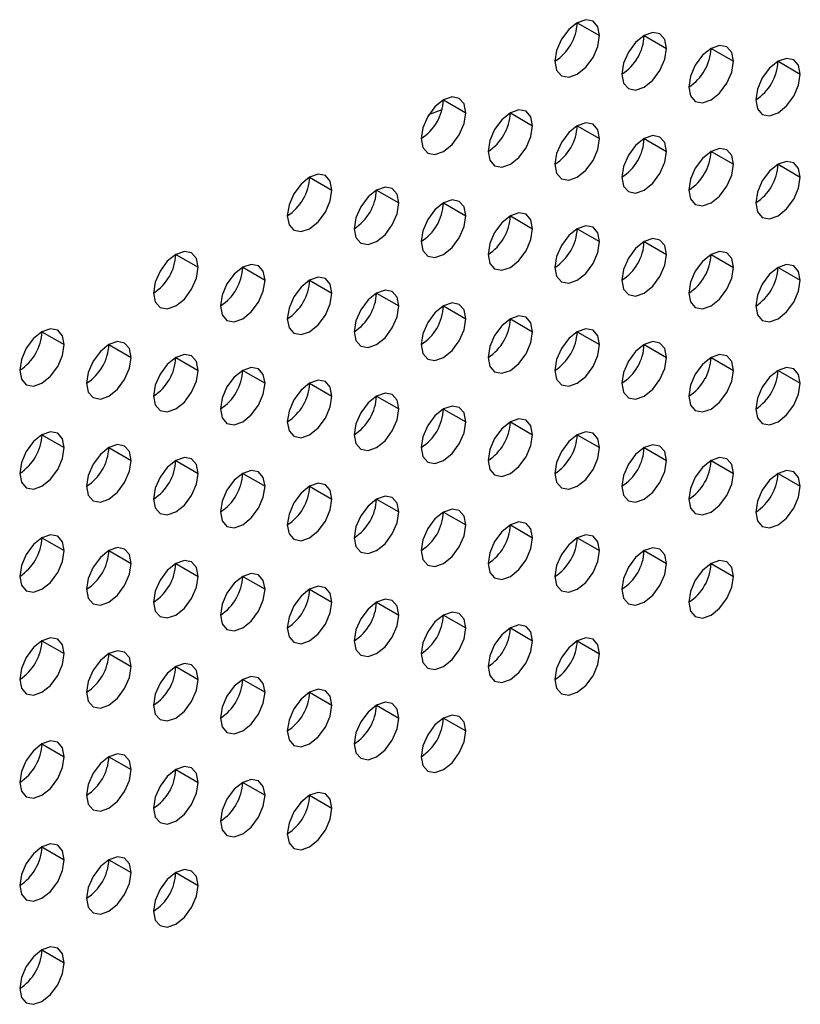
# Model space of a CAD drawing. Header units: millimetres. Extents: x 0 to 1118, y 0 to 864.
# Tile 324 of 397: x 983.39 to 985.87, y 710.85 to 713.97. Entities that reach past the tile are written whole.
import ezdxf

# ---------------------------------------------------------------- set-up
doc = ezdxf.new("R2010")
doc.units = ezdxf.units.MM

msp = doc.modelspace()

# ---------------------------------------------------------------- linework, layer by layer
at = {"color": 7, "linetype": 'Continuous', "lineweight": 25}
for p, q in [((985.1608, 713.9636), (985.2315, 713.9228)), ((985.3729, 713.9228), (985.4436, 713.8819)), ((985.585, 713.8819), (985.6557, 713.8411)), ((985.7972, 713.8411), (985.8679, 713.8003)), ((984.7365, 713.7187), (984.8072, 713.6779)), ((984.9486, 713.6778), (985.0193, 713.637)), ((985.1608, 713.637), (985.2315, 713.5962)), ((985.3729, 713.5962), (985.4436, 713.5553)), ((985.585, 713.5553), (985.6557, 713.5145)), ((985.7972, 713.5145), (985.8679, 713.4736)), ((984.3122, 713.4738), (984.3829, 713.433)), ((984.5244, 713.4329), (984.5951, 713.3921)), ((984.7365, 713.3921), (984.8072, 713.3513)), ((984.9486, 713.3512), (985.0193, 713.3104)), ((985.1608, 713.3104), (985.2315, 713.2696)), ((985.3729, 713.2695), (985.4436, 713.2287)), ((983.888, 713.2288), (983.9587, 713.188)), ((985.585, 713.2287), (985.6557, 713.1879)), ((984.1001, 713.188), (984.1708, 713.1472)), ((985.7972, 713.1878), (985.8679, 713.147)), ((984.3122, 713.1472), (984.3829, 713.1063)), ((984.5244, 713.1063), (984.5951, 713.0655)), ((984.7365, 713.0655), (984.8072, 713.0246)), ((984.9486, 713.0246), (985.0193, 712.9838)), ((983.4637, 712.9839), (983.5344, 712.9431)), ((985.1608, 712.9838), (985.2315, 712.9429)), ((983.6758, 712.9431), (983.7466, 712.9023)), ((985.3729, 712.9429), (985.4436, 712.9021)), ((983.888, 712.9022), (983.9587, 712.8614)), ((985.585, 712.9021), (985.6557, 712.8613)), ((984.1001, 712.8614), (984.1708, 712.8206)), ((985.7972, 712.8612), (985.8679, 712.8204)), ((984.3122, 712.8205), (984.3829, 712.7797)), ((984.5244, 712.7797), (984.5951, 712.7389)), ((984.7365, 712.7388), (984.8072, 712.698)), ((984.9486, 712.698), (985.0193, 712.6572)), ((983.4637, 712.6573), (983.5344, 712.6165)), ((985.1608, 712.6572), (985.2315, 712.6163)), ((983.6758, 712.6165), (983.7466, 712.5756)), ((985.3729, 712.6163), (985.4436, 712.5755)), ((983.888, 712.5756), (983.9587, 712.5348)), ((985.585, 712.5755), (985.6557, 712.5346)), ((984.1001, 712.5348), (984.1708, 712.4939)), ((985.7972, 712.5346), (985.8679, 712.4938)), ((984.3122, 712.4939), (984.3829, 712.4531)), ((984.5244, 712.4531), (984.5951, 712.4123)), ((984.7365, 712.4122), (984.8072, 712.3714)), ((984.9486, 712.3714), (985.0193, 712.3306)), ((983.4637, 712.3307), (983.5344, 712.2899)), ((985.1608, 712.3305), (985.2315, 712.2897)), ((983.6758, 712.2898), (983.7466, 712.249)), ((985.3729, 712.2897), (985.4436, 712.2489)), ((983.888, 712.249), (983.9587, 712.2082)), ((985.585, 712.2488), (985.6557, 712.208)), ((984.1001, 712.2082), (984.1708, 712.1673)), ((984.3122, 712.1673), (984.3829, 712.1265)), ((984.5244, 712.1265), (984.5951, 712.0856)), ((984.7365, 712.0856), (984.8072, 712.0448)), ((984.9486, 712.0448), (985.0193, 712.0039)), ((983.4637, 712.0041), (983.5344, 711.9633)), ((985.1608, 712.0039), (985.2315, 711.9631)), ((983.6758, 711.9632), (983.7466, 711.9224)), ((983.888, 711.9224), (983.9587, 711.8816)), ((984.1001, 711.8815), (984.1708, 711.8407)), ((984.3122, 711.8407), (984.3829, 711.7999)), ((984.5244, 711.7998), (984.5951, 711.759)), ((984.7365, 711.759), (984.8072, 711.7182)), ((983.4637, 711.6775), (983.5344, 711.6366)), ((983.6758, 711.6366), (983.7466, 711.5958)), ((983.888, 711.5958), (983.9587, 711.5549)), ((984.1001, 711.5549), (984.1708, 711.5141)), ((984.3122, 711.5141), (984.3829, 711.4733)), ((983.4637, 711.3508), (983.5344, 711.31)), ((983.6758, 711.31), (983.7466, 711.2692)), ((983.888, 711.2692), (983.9587, 711.2283)), ((983.4637, 711.0242), (983.5344, 710.9834))]:
    msp.add_line(p, q, dxfattribs=at)
at = {"color": 7, "linetype": 'Continuous', "lineweight": 25, "flags": 128}
for points in [[(985.2315, 713.9228), (985.2261, 713.9509), (985.2108, 713.9686), (985.1878, 713.973), (985.1608, 713.9636), (985.1337, 713.9418), (985.1108, 713.9108), (985.0954, 713.8755), (985.0901, 713.8412)], [(985.0901, 713.8412), (985.0954, 713.813), (985.1108, 713.7954), (985.1337, 713.7909), (985.1608, 713.8003), (985.1878, 713.8222), (985.2108, 713.8531), (985.2261, 713.8884), (985.2315, 713.9228)], [(985.4436, 713.8819), (985.4382, 713.9101), (985.4229, 713.9277), (985.4, 713.9322), (985.3729, 713.9228), (985.3458, 713.9009), (985.3229, 713.87), (985.3076, 713.8347), (985.3022, 713.8003)], [(985.6557, 713.8411), (985.6504, 713.8692), (985.635, 713.8869), (985.6121, 713.8913), (985.585, 713.8819), (985.558, 713.8601), (985.535, 713.8292), (985.5197, 713.7938), (985.5143, 713.7595)], [(985.3022, 713.8003), (985.3076, 713.7722), (985.3229, 713.7545), (985.3458, 713.7501), (985.3729, 713.7595), (985.4, 713.7813), (985.4229, 713.8123), (985.4382, 713.8476), (985.4436, 713.8819)], [(985.5143, 713.7595), (985.5197, 713.7313), (985.535, 713.7137), (985.558, 713.7092), (985.585, 713.7186), (985.6121, 713.7405), (985.635, 713.7714), (985.6504, 713.8067), (985.6557, 713.8411)], [(985.8679, 713.8003), (985.8625, 713.8284), (985.8472, 713.846), (985.8242, 713.8505), (985.7972, 713.8411), (985.7701, 713.8193), (985.7472, 713.7883), (985.7318, 713.753), (985.7265, 713.7186)], [(985.7265, 713.7186), (985.7318, 713.6905), (985.7472, 713.6728), (985.7701, 713.6684), (985.7972, 713.6778), (985.8242, 713.6996), (985.8472, 713.7306), (985.8625, 713.7659), (985.8679, 713.8003)], [(984.8072, 713.6779), (984.8018, 713.706), (984.7865, 713.7237), (984.7636, 713.7281), (984.7365, 713.7187), (984.7094, 713.6969), (984.6865, 713.6659), (984.6712, 713.6306), (984.6658, 713.5962)], [(984.6658, 713.5962), (984.6712, 713.5681), (984.6865, 713.5504), (984.7094, 713.546), (984.7365, 713.5554), (984.7636, 713.5772), (984.7865, 713.6082), (984.8018, 713.6435), (984.8072, 713.6779)], [(984.7323, 713.6886), (984.7286, 713.6864), (984.6896, 713.6711)], [(984.7323, 713.6886), (984.7286, 713.6864), (984.6896, 713.6711)], [(985.0193, 713.637), (985.014, 713.6652), (984.9986, 713.6828), (984.9757, 713.6873), (984.9486, 713.6779), (984.9216, 713.656), (984.8986, 713.6251), (984.8833, 713.5897), (984.8779, 713.5554)], [(985.2315, 713.5962), (985.2261, 713.6243), (985.2108, 713.642), (985.1878, 713.6464), (985.1608, 713.637), (985.1337, 713.6152), (985.1108, 713.5842), (985.0954, 713.5489), (985.0901, 713.5145)], [(984.8779, 713.5554), (984.8833, 713.5272), (984.8986, 713.5096), (984.9216, 713.5051), (984.9486, 713.5146), (984.9757, 713.5364), (984.9986, 713.5673), (985.014, 713.6027), (985.0193, 713.637)], [(985.0901, 713.5145), (985.0954, 713.4864), (985.1108, 713.4688), (985.1337, 713.4643), (985.1608, 713.4737), (985.1878, 713.4955), (985.2108, 713.5265), (985.2261, 713.5618), (985.2315, 713.5962)], [(985.4436, 713.5553), (985.4382, 713.5835), (985.4229, 713.6011), (985.4, 713.6056), (985.3729, 713.5962), (985.3458, 713.5743), (985.3229, 713.5434), (985.3076, 713.508), (985.3022, 713.4737)], [(985.3022, 713.4737), (985.3076, 713.4456), (985.3229, 713.4279), (985.3458, 713.4235), (985.3729, 713.4329), (985.4, 713.4547), (985.4229, 713.4856), (985.4382, 713.521), (985.4436, 713.5553)], [(985.6557, 713.5145), (985.6504, 713.5426), (985.635, 713.5603), (985.6121, 713.5647), (985.585, 713.5553), (985.558, 713.5335), (985.535, 713.5025), (985.5197, 713.4672), (985.5143, 713.4328)], [(985.5143, 713.4328), (985.5197, 713.4047), (985.535, 713.3871), (985.558, 713.3826), (985.585, 713.392), (985.6121, 713.4138), (985.635, 713.4448), (985.6504, 713.4801), (985.6557, 713.5145)], [(985.8679, 713.4736), (985.8625, 713.5018), (985.8472, 713.5194), (985.8242, 713.5239), (985.7972, 713.5145), (985.7701, 713.4926), (985.7472, 713.4617), (985.7318, 713.4264), (985.7265, 713.392)], [(984.3829, 713.433), (984.3776, 713.4611), (984.3622, 713.4787), (984.3393, 713.4832), (984.3122, 713.4738), (984.2852, 713.4519), (984.2622, 713.421), (984.2469, 713.3857), (984.2415, 713.3513)], [(985.7265, 713.392), (985.7318, 713.3639), (985.7472, 713.3462), (985.7701, 713.3418), (985.7972, 713.3512), (985.8242, 713.373), (985.8472, 713.4039), (985.8625, 713.4393), (985.8679, 713.4736)], [(984.2415, 713.3513), (984.2469, 713.3232), (984.2622, 713.3055), (984.2852, 713.3011), (984.3122, 713.3105), (984.3393, 713.3323), (984.3622, 713.3633), (984.3776, 713.3986), (984.3829, 713.433)], [(984.5951, 713.3921), (984.5897, 713.4202), (984.5744, 713.4379), (984.5514, 713.4423), (984.5244, 713.4329), (984.4973, 713.4111), (984.4744, 713.3802), (984.459, 713.3448), (984.4537, 713.3105)], [(984.4537, 713.3105), (984.459, 713.2823), (984.4744, 713.2647), (984.4973, 713.2602), (984.5244, 713.2696), (984.5514, 713.2915), (984.5744, 713.3224), (984.5897, 713.3577), (984.5951, 713.3921)], [(984.8072, 713.3513), (984.8018, 713.3794), (984.7865, 713.397), (984.7636, 713.4015), (984.7365, 713.3921), (984.7094, 713.3703), (984.6865, 713.3393), (984.6712, 713.304), (984.6658, 713.2696)], [(985.0193, 713.3104), (985.014, 713.3385), (984.9986, 713.3562), (984.9757, 713.3606), (984.9486, 713.3512), (984.9216, 713.3294), (984.8986, 713.2985), (984.8833, 713.2631), (984.8779, 713.2288)], [(984.6658, 713.2696), (984.6712, 713.2415), (984.6865, 713.2238), (984.7094, 713.2194), (984.7365, 713.2288), (984.7636, 713.2506), (984.7865, 713.2816), (984.8018, 713.3169), (984.8072, 713.3513)], [(984.8779, 713.2288), (984.8833, 713.2006), (984.8986, 713.183), (984.9216, 713.1785), (984.9486, 713.1879), (984.9757, 713.2098), (984.9986, 713.2407), (985.014, 713.2761), (985.0193, 713.3104)], [(985.2315, 713.2696), (985.2261, 713.2977), (985.2108, 713.3153), (985.1878, 713.3198), (985.1608, 713.3104), (985.1337, 713.2886), (985.1108, 713.2576), (985.0954, 713.2223), (985.0901, 713.1879)], [(985.0901, 713.1879), (985.0954, 713.1598), (985.1108, 713.1421), (985.1337, 713.1377), (985.1608, 713.1471), (985.1878, 713.1689), (985.2108, 713.1999), (985.2261, 713.2352), (985.2315, 713.2696)], [(985.4436, 713.2287), (985.4382, 713.2569), (985.4229, 713.2745), (985.4, 713.279), (985.3729, 713.2695), (985.3458, 713.2477), (985.3229, 713.2168), (985.3076, 713.1814), (985.3022, 713.1471)], [(983.9587, 713.188), (983.9533, 713.2162), (983.938, 713.2338), (983.915, 713.2383), (983.888, 713.2289), (983.8609, 713.207), (983.838, 713.1761), (983.8226, 713.1407), (983.8173, 713.1064)], [(985.6557, 713.1879), (985.6504, 713.216), (985.635, 713.2337), (985.6121, 713.2381), (985.585, 713.2287), (985.558, 713.2069), (985.535, 713.1759), (985.5197, 713.1406), (985.5143, 713.1062)], [(985.3022, 713.1471), (985.3076, 713.1189), (985.3229, 713.1013), (985.3458, 713.0968), (985.3729, 713.1062), (985.4, 713.1281), (985.4229, 713.159), (985.4382, 713.1944), (985.4436, 713.2287)], [(983.8173, 713.1064), (983.8226, 713.0782), (983.838, 713.0606), (983.8609, 713.0561), (983.888, 713.0656), (983.915, 713.0874), (983.938, 713.1183), (983.9533, 713.1537), (983.9587, 713.188)], [(984.1708, 713.1472), (984.1654, 713.1753), (984.1501, 713.193), (984.1272, 713.1974), (984.1001, 713.188), (984.073, 713.1662), (984.0501, 713.1352), (984.0348, 713.0999), (984.0294, 713.0655)], [(985.5143, 713.1062), (985.5197, 713.0781), (985.535, 713.0604), (985.558, 713.056), (985.585, 713.0654), (985.6121, 713.0872), (985.635, 713.1182), (985.6504, 713.1535), (985.6557, 713.1879)], [(985.8679, 713.147), (985.8625, 713.1752), (985.8472, 713.1928), (985.8242, 713.1973), (985.7972, 713.1879), (985.7701, 713.166), (985.7472, 713.1351), (985.7318, 713.0997), (985.7265, 713.0654)], [(984.0294, 713.0655), (984.0348, 713.0374), (984.0501, 713.0198), (984.073, 713.0153), (984.1001, 713.0247), (984.1272, 713.0465), (984.1501, 713.0775), (984.1654, 713.1128), (984.1708, 713.1472)], [(984.3829, 713.1063), (984.3776, 713.1345), (984.3622, 713.1521), (984.3393, 713.1566), (984.3122, 713.1472), (984.2852, 713.1253), (984.2622, 713.0944), (984.2469, 713.059), (984.2415, 713.0247)], [(985.7265, 713.0654), (985.7318, 713.0372), (985.7472, 713.0196), (985.7701, 713.0151), (985.7972, 713.0245), (985.8242, 713.0464), (985.8472, 713.0773), (985.8625, 713.1127), (985.8679, 713.147)], [(984.5951, 713.0655), (984.5897, 713.0936), (984.5744, 713.1113), (984.5514, 713.1157), (984.5244, 713.1063), (984.4973, 713.0845), (984.4744, 713.0535), (984.459, 713.0182), (984.4537, 712.9838)], [(984.2415, 713.0247), (984.2469, 712.9966), (984.2622, 712.9789), (984.2852, 712.9745), (984.3122, 712.9839), (984.3393, 713.0057), (984.3622, 713.0366), (984.3776, 713.072), (984.3829, 713.1063)], [(984.4537, 712.9838), (984.459, 712.9557), (984.4744, 712.9381), (984.4973, 712.9336), (984.5244, 712.943), (984.5514, 712.9648), (984.5744, 712.9958), (984.5897, 713.0311), (984.5951, 713.0655)], [(984.8072, 713.0246), (984.8018, 713.0528), (984.7865, 713.0704), (984.7636, 713.0749), (984.7365, 713.0655), (984.7094, 713.0436), (984.6865, 713.0127), (984.6712, 712.9774), (984.6658, 712.943)], [(984.6658, 712.943), (984.6712, 712.9149), (984.6865, 712.8972), (984.7094, 712.8928), (984.7365, 712.9022), (984.7636, 712.924), (984.7865, 712.9549), (984.8018, 712.9903), (984.8072, 713.0246)], [(985.0193, 712.9838), (985.014, 713.0119), (984.9986, 713.0296), (984.9757, 713.034), (984.9486, 713.0246), (984.9216, 713.0028), (984.8986, 712.9718), (984.8833, 712.9365), (984.8779, 712.9022)], [(983.5344, 712.9431), (983.529, 712.9712), (983.5137, 712.9889), (983.4908, 712.9933), (983.4637, 712.9839), (983.4366, 712.9621), (983.4137, 712.9312), (983.3984, 712.8958), (983.393, 712.8615)], [(984.8779, 712.9022), (984.8833, 712.874), (984.8986, 712.8564), (984.9216, 712.8519), (984.9486, 712.8613), (984.9757, 712.8832), (984.9986, 712.9141), (985.014, 712.9494), (985.0193, 712.9838)], [(985.2315, 712.9429), (985.2261, 712.9711), (985.2108, 712.9887), (985.1878, 712.9932), (985.1608, 712.9838), (985.1337, 712.9619), (985.1108, 712.931), (985.0954, 712.8957), (985.0901, 712.8613)], [(983.7466, 712.9023), (983.7412, 712.9304), (983.7258, 712.948), (983.7029, 712.9525), (983.6758, 712.9431), (983.6488, 712.9213), (983.6258, 712.8903), (983.6105, 712.855), (983.6051, 712.8206)], [(985.4436, 712.9021), (985.4382, 712.9302), (985.4229, 712.9479), (985.4, 712.9523), (985.3729, 712.9429), (985.3458, 712.9211), (985.3229, 712.8902), (985.3076, 712.8548), (985.3022, 712.8205)], [(983.393, 712.8615), (983.3984, 712.8333), (983.4137, 712.8157), (983.4366, 712.8112), (983.4637, 712.8206), (983.4908, 712.8425), (983.5137, 712.8734), (983.529, 712.9088), (983.5344, 712.9431)], [(985.0901, 712.8613), (985.0954, 712.8332), (985.1108, 712.8155), (985.1337, 712.8111), (985.1608, 712.8205), (985.1878, 712.8423), (985.2108, 712.8733), (985.2261, 712.9086), (985.2315, 712.9429)], [(983.6051, 712.8206), (983.6105, 712.7925), (983.6258, 712.7748), (983.6488, 712.7704), (983.6758, 712.7798), (983.7029, 712.8016), (983.7258, 712.8326), (983.7412, 712.8679), (983.7466, 712.9023)], [(983.9587, 712.8614), (983.9533, 712.8896), (983.938, 712.9072), (983.915, 712.9117), (983.888, 712.9022), (983.8609, 712.8804), (983.838, 712.8495), (983.8226, 712.8141), (983.8173, 712.7798)], [(985.3022, 712.8205), (985.3076, 712.7923), (985.3229, 712.7747), (985.3458, 712.7702), (985.3729, 712.7796), (985.4, 712.8015), (985.4229, 712.8324), (985.4382, 712.8677), (985.4436, 712.9021)], [(985.6557, 712.8613), (985.6504, 712.8894), (985.635, 712.907), (985.6121, 712.9115), (985.585, 712.9021), (985.558, 712.8802), (985.535, 712.8493), (985.5197, 712.814), (985.5143, 712.7796)], [(983.8173, 712.7798), (983.8226, 712.7516), (983.838, 712.734), (983.8609, 712.7295), (983.888, 712.7389), (983.915, 712.7608), (983.938, 712.7917), (983.9533, 712.8271), (983.9587, 712.8614)], [(984.1708, 712.8206), (984.1654, 712.8487), (984.1501, 712.8663), (984.1272, 712.8708), (984.1001, 712.8614), (984.073, 712.8396), (984.0501, 712.8086), (984.0348, 712.7733), (984.0294, 712.7389)], [(985.5143, 712.7796), (985.5197, 712.7515), (985.535, 712.7338), (985.558, 712.7294), (985.585, 712.7388), (985.6121, 712.7606), (985.635, 712.7916), (985.6504, 712.8269), (985.6557, 712.8613)], [(985.8679, 712.8204), (985.8625, 712.8485), (985.8472, 712.8662), (985.8242, 712.8706), (985.7972, 712.8612), (985.7701, 712.8394), (985.7472, 712.8085), (985.7318, 712.7731), (985.7265, 712.7388)], [(984.3829, 712.7797), (984.3776, 712.8079), (984.3622, 712.8255), (984.3393, 712.83), (984.3122, 712.8206), (984.2852, 712.7987), (984.2622, 712.7678), (984.2469, 712.7324), (984.2415, 712.6981)], [(984.0294, 712.7389), (984.0348, 712.7108), (984.0501, 712.6931), (984.073, 712.6887), (984.1001, 712.6981), (984.1272, 712.7199), (984.1501, 712.7509), (984.1654, 712.7862), (984.1708, 712.8206)], [(985.7265, 712.7388), (985.7318, 712.7106), (985.7472, 712.693), (985.7701, 712.6885), (985.7972, 712.6979), (985.8242, 712.7198), (985.8472, 712.7507), (985.8625, 712.7861), (985.8679, 712.8204)], [(984.2415, 712.6981), (984.2469, 712.6699), (984.2622, 712.6523), (984.2852, 712.6478), (984.3122, 712.6572), (984.3393, 712.6791), (984.3622, 712.71), (984.3776, 712.7454), (984.3829, 712.7797)], [(984.5951, 712.7389), (984.5897, 712.767), (984.5744, 712.7847), (984.5514, 712.7891), (984.5244, 712.7797), (984.4973, 712.7579), (984.4744, 712.7269), (984.459, 712.6916), (984.4537, 712.6572)], [(984.4537, 712.6572), (984.459, 712.6291), (984.4744, 712.6114), (984.4973, 712.607), (984.5244, 712.6164), (984.5514, 712.6382), (984.5744, 712.6692), (984.5897, 712.7045), (984.5951, 712.7389)], [(984.8072, 712.698), (984.8018, 712.7262), (984.7865, 712.7438), (984.7636, 712.7483), (984.7365, 712.7389), (984.7094, 712.717), (984.6865, 712.6861), (984.6712, 712.6507), (984.6658, 712.6164)], [(985.0193, 712.6572), (985.014, 712.6853), (984.9986, 712.703), (984.9757, 712.7074), (984.9486, 712.698), (984.9216, 712.6762), (984.8986, 712.6452), (984.8833, 712.6099), (984.8779, 712.5755)], [(984.6658, 712.6164), (984.6712, 712.5882), (984.6865, 712.5706), (984.7094, 712.5661), (984.7365, 712.5755), (984.7636, 712.5974), (984.7865, 712.6283), (984.8018, 712.6637), (984.8072, 712.698)], [(983.5344, 712.6165), (983.529, 712.6446), (983.5137, 712.6623), (983.4908, 712.6667), (983.4637, 712.6573), (983.4366, 712.6355), (983.4137, 712.6045), (983.3984, 712.5692), (983.393, 712.5348)], [(984.8779, 712.5755), (984.8833, 712.5474), (984.8986, 712.5298), (984.9216, 712.5253), (984.9486, 712.5347), (984.9757, 712.5565), (984.9986, 712.5875), (985.014, 712.6228), (985.0193, 712.6572)], [(985.2315, 712.6163), (985.2261, 712.6445), (985.2108, 712.6621), (985.1878, 712.6666), (985.1608, 712.6572), (985.1337, 712.6353), (985.1108, 712.6044), (985.0954, 712.569), (985.0901, 712.5347)], [(983.393, 712.5348), (983.3984, 712.5067), (983.4137, 712.4891), (983.4366, 712.4846), (983.4637, 712.494), (983.4908, 712.5159), (983.5137, 712.5468), (983.529, 712.5821), (983.5344, 712.6165)], [(983.7466, 712.5756), (983.7412, 712.6038), (983.7258, 712.6214), (983.7029, 712.6259), (983.6758, 712.6165), (983.6488, 712.5946), (983.6258, 712.5637), (983.6105, 712.5284), (983.6051, 712.494)], [(985.0901, 712.5347), (985.0954, 712.5065), (985.1108, 712.4889), (985.1337, 712.4844), (985.1608, 712.4939), (985.1878, 712.5157), (985.2108, 712.5466), (985.2261, 712.582), (985.2315, 712.6163)], [(985.4436, 712.5755), (985.4382, 712.6036), (985.4229, 712.6213), (985.4, 712.6257), (985.3729, 712.6163), (985.3458, 712.5945), (985.3229, 712.5635), (985.3076, 712.5282), (985.3022, 712.4938)], [(983.9587, 712.5348), (983.9533, 712.5629), (983.938, 712.5806), (983.915, 712.585), (983.888, 712.5756), (983.8609, 712.5538), (983.838, 712.5228), (983.8226, 712.4875), (983.8173, 712.4532)], [(985.6557, 712.5346), (985.6504, 712.5628), (985.635, 712.5804), (985.6121, 712.5849), (985.585, 712.5755), (985.558, 712.5536), (985.535, 712.5227), (985.5197, 712.4873), (985.5143, 712.453)], [(983.6051, 712.494), (983.6105, 712.4659), (983.6258, 712.4482), (983.6488, 712.4438), (983.6758, 712.4532), (983.7029, 712.475), (983.7258, 712.5059), (983.7412, 712.5413), (983.7466, 712.5756)], [(985.3022, 712.4938), (985.3076, 712.4657), (985.3229, 712.4481), (985.3458, 712.4436), (985.3729, 712.453), (985.4, 712.4748), (985.4229, 712.5058), (985.4382, 712.5411), (985.4436, 712.5755)], [(983.8173, 712.4532), (983.8226, 712.425), (983.838, 712.4074), (983.8609, 712.4029), (983.888, 712.4123), (983.915, 712.4342), (983.938, 712.4651), (983.9533, 712.5004), (983.9587, 712.5348)], [(984.1708, 712.4939), (984.1654, 712.5221), (984.1501, 712.5397), (984.1272, 712.5442), (984.1001, 712.5348), (984.073, 712.5129), (984.0501, 712.482), (984.0348, 712.4467), (984.0294, 712.4123)], [(985.5143, 712.453), (985.5197, 712.4249), (985.535, 712.4072), (985.558, 712.4028), (985.585, 712.4122), (985.6121, 712.434), (985.635, 712.4649), (985.6504, 712.5003), (985.6557, 712.5346)], [(985.8679, 712.4938), (985.8625, 712.5219), (985.8472, 712.5396), (985.8242, 712.544), (985.7972, 712.5346), (985.7701, 712.5128), (985.7472, 712.4818), (985.7318, 712.4465), (985.7265, 712.4121)], [(984.0294, 712.4123), (984.0348, 712.3842), (984.0501, 712.3665), (984.073, 712.3621), (984.1001, 712.3715), (984.1272, 712.3933), (984.1501, 712.4243), (984.1654, 712.4596), (984.1708, 712.4939)], [(984.3829, 712.4531), (984.3776, 712.4812), (984.3622, 712.4989), (984.3393, 712.5033), (984.3122, 712.4939), (984.2852, 712.4721), (984.2622, 712.4412), (984.2469, 712.4058), (984.2415, 712.3715)], [(985.7265, 712.4121), (985.7318, 712.384), (985.7472, 712.3664), (985.7701, 712.3619), (985.7972, 712.3713), (985.8242, 712.3932), (985.8472, 712.4241), (985.8625, 712.4594), (985.8679, 712.4938)], [(984.2415, 712.3715), (984.2469, 712.3433), (984.2622, 712.3257), (984.2852, 712.3212), (984.3122, 712.3306), (984.3393, 712.3525), (984.3622, 712.3834), (984.3776, 712.4187), (984.3829, 712.4531)], [(984.5951, 712.4123), (984.5897, 712.4404), (984.5744, 712.458), (984.5514, 712.4625), (984.5244, 712.4531), (984.4973, 712.4313), (984.4744, 712.4003), (984.459, 712.365), (984.4537, 712.3306)], [(984.8072, 712.3714), (984.8018, 712.3995), (984.7865, 712.4172), (984.7636, 712.4216), (984.7365, 712.4122), (984.7094, 712.3904), (984.6865, 712.3595), (984.6712, 712.3241), (984.6658, 712.2898)], [(984.4537, 712.3306), (984.459, 712.3025), (984.4744, 712.2848), (984.4973, 712.2804), (984.5244, 712.2898), (984.5514, 712.3116), (984.5744, 712.3426), (984.5897, 712.3779), (984.5951, 712.4123)], [(984.6658, 712.2898), (984.6712, 712.2616), (984.6865, 712.244), (984.7094, 712.2395), (984.7365, 712.2489), (984.7636, 712.2708), (984.7865, 712.3017), (984.8018, 712.3371), (984.8072, 712.3714)], [(985.0193, 712.3306), (985.014, 712.3587), (984.9986, 712.3763), (984.9757, 712.3808), (984.9486, 712.3714), (984.9216, 712.3496), (984.8986, 712.3186), (984.8833, 712.2833), (984.8779, 712.2489)], [(983.5344, 712.2899), (983.529, 712.318), (983.5137, 712.3357), (983.4908, 712.3401), (983.4637, 712.3307), (983.4366, 712.3089), (983.4137, 712.2779), (983.3984, 712.2426), (983.393, 712.2082)], [(984.8779, 712.2489), (984.8833, 712.2208), (984.8986, 712.2031), (984.9216, 712.1987), (984.9486, 712.2081), (984.9757, 712.2299), (984.9986, 712.2609), (985.014, 712.2962), (985.0193, 712.3306)], [(985.2315, 712.2897), (985.2261, 712.3179), (985.2108, 712.3355), (985.1878, 712.34), (985.1608, 712.3305), (985.1337, 712.3087), (985.1108, 712.2778), (985.0954, 712.2424), (985.0901, 712.2081)], [(983.7466, 712.249), (983.7412, 712.2772), (983.7258, 712.2948), (983.7029, 712.2993), (983.6758, 712.2899), (983.6488, 712.268), (983.6258, 712.2371), (983.6105, 712.2017), (983.6051, 712.1674)], [(985.4436, 712.2489), (985.4382, 712.277), (985.4229, 712.2946), (985.4, 712.2991), (985.3729, 712.2897), (985.3458, 712.2679), (985.3229, 712.2369), (985.3076, 712.2016), (985.3022, 712.1672)], [(983.393, 712.2082), (983.3984, 712.1801), (983.4137, 712.1624), (983.4366, 712.158), (983.4637, 712.1674), (983.4908, 712.1892), (983.5137, 712.2202), (983.529, 712.2555), (983.5344, 712.2899)], [(985.0901, 712.2081), (985.0954, 712.1799), (985.1108, 712.1623), (985.1337, 712.1578), (985.1608, 712.1672), (985.1878, 712.1891), (985.2108, 712.22), (985.2261, 712.2554), (985.2315, 712.2897)], [(983.6051, 712.1674), (983.6105, 712.1392), (983.6258, 712.1216), (983.6488, 712.1171), (983.6758, 712.1266), (983.7029, 712.1484), (983.7258, 712.1793), (983.7412, 712.2147), (983.7466, 712.249)], [(983.9587, 712.2082), (983.9533, 712.2363), (983.938, 712.254), (983.915, 712.2584), (983.888, 712.249), (983.8609, 712.2272), (983.838, 712.1962), (983.8226, 712.1609), (983.8173, 712.1265)], [(985.3022, 712.1672), (985.3076, 712.1391), (985.3229, 712.1214), (985.3458, 712.117), (985.3729, 712.1264), (985.4, 712.1482), (985.4229, 712.1792), (985.4382, 712.2145), (985.4436, 712.2489)], [(985.6557, 712.208), (985.6504, 712.2362), (985.635, 712.2538), (985.6121, 712.2583), (985.585, 712.2489), (985.558, 712.227), (985.535, 712.1961), (985.5197, 712.1607), (985.5143, 712.1264)], [(983.8173, 712.1265), (983.8226, 712.0984), (983.838, 712.0808), (983.8609, 712.0763), (983.888, 712.0857), (983.915, 712.1075), (983.938, 712.1385), (983.9533, 712.1738), (983.9587, 712.2082)], [(984.1708, 712.1673), (984.1654, 712.1955), (984.1501, 712.2131), (984.1272, 712.2176), (984.1001, 712.2082), (984.073, 712.1863), (984.0501, 712.1554), (984.0348, 712.12), (984.0294, 712.0857)], [(985.5143, 712.1264), (985.5197, 712.0982), (985.535, 712.0806), (985.558, 712.0761), (985.585, 712.0855), (985.6121, 712.1074), (985.635, 712.1383), (985.6504, 712.1737), (985.6557, 712.208)], [(984.3829, 712.1265), (984.3776, 712.1546), (984.3622, 712.1723), (984.3393, 712.1767), (984.3122, 712.1673), (984.2852, 712.1455), (984.2622, 712.1145), (984.2469, 712.0792), (984.2415, 712.0448)], [(984.0294, 712.0857), (984.0348, 712.0576), (984.0501, 712.0399), (984.073, 712.0355), (984.1001, 712.0449), (984.1272, 712.0667), (984.1501, 712.0976), (984.1654, 712.133), (984.1708, 712.1673)], [(984.2415, 712.0448), (984.2469, 712.0167), (984.2622, 711.9991), (984.2852, 711.9946), (984.3122, 712.004), (984.3393, 712.0258), (984.3622, 712.0568), (984.3776, 712.0921), (984.3829, 712.1265)], [(984.5951, 712.0856), (984.5897, 712.1138), (984.5744, 712.1314), (984.5514, 712.1359), (984.5244, 712.1265), (984.4973, 712.1046), (984.4744, 712.0737), (984.459, 712.0384), (984.4537, 712.004)], [(984.4537, 712.004), (984.459, 711.9759), (984.4744, 711.9582), (984.4973, 711.9538), (984.5244, 711.9632), (984.5514, 711.985), (984.5744, 712.0159), (984.5897, 712.0513), (984.5951, 712.0856)], [(984.8072, 712.0448), (984.8018, 712.0729), (984.7865, 712.0906), (984.7636, 712.095), (984.7365, 712.0856), (984.7094, 712.0638), (984.6865, 712.0328), (984.6712, 711.9975), (984.6658, 711.9632)], [(985.0193, 712.0039), (985.014, 712.0321), (984.9986, 712.0497), (984.9757, 712.0542), (984.9486, 712.0448), (984.9216, 712.0229), (984.8986, 711.992), (984.8833, 711.9567), (984.8779, 711.9223)], [(984.6658, 711.9632), (984.6712, 711.935), (984.6865, 711.9174), (984.7094, 711.9129), (984.7365, 711.9223), (984.7636, 711.9442), (984.7865, 711.9751), (984.8018, 712.0104), (984.8072, 712.0448)], [(983.5344, 711.9633), (983.529, 711.9914), (983.5137, 712.009), (983.4908, 712.0135), (983.4637, 712.0041), (983.4366, 711.9823), (983.4137, 711.9513), (983.3984, 711.916), (983.393, 711.8816)], [(984.8779, 711.9223), (984.8833, 711.8942), (984.8986, 711.8765), (984.9216, 711.8721), (984.9486, 711.8815), (984.9757, 711.9033), (984.9986, 711.9342), (985.014, 711.9696), (985.0193, 712.0039)], [(985.2315, 711.9631), (985.2261, 711.9912), (985.2108, 712.0089), (985.1878, 712.0133), (985.1608, 712.0039), (985.1337, 711.9821), (985.1108, 711.9512), (985.0954, 711.9158), (985.0901, 711.8815)], [(983.393, 711.8816), (983.3984, 711.8535), (983.4137, 711.8358), (983.4366, 711.8314), (983.4637, 711.8408), (983.4908, 711.8626), (983.5137, 711.8936), (983.529, 711.9289), (983.5344, 711.9633)], [(983.7466, 711.9224), (983.7412, 711.9505), (983.7258, 711.9682), (983.7029, 711.9726), (983.6758, 711.9632), (983.6488, 711.9414), (983.6258, 711.9105), (983.6105, 711.8751), (983.6051, 711.8408)], [(985.0901, 711.8815), (985.0954, 711.8533), (985.1108, 711.8357), (985.1337, 711.8312), (985.1608, 711.8406), (985.1878, 711.8625), (985.2108, 711.8934), (985.2261, 711.9287), (985.2315, 711.9631)], [(983.6051, 711.8408), (983.6105, 711.8126), (983.6258, 711.795), (983.6488, 711.7905), (983.6758, 711.7999), (983.7029, 711.8218), (983.7258, 711.8527), (983.7412, 711.8881), (983.7466, 711.9224)], [(983.9587, 711.8816), (983.9533, 711.9097), (983.938, 711.9273), (983.915, 711.9318), (983.888, 711.9224), (983.8609, 711.9006), (983.838, 711.8696), (983.8226, 711.8343), (983.8173, 711.7999)], [(983.8173, 711.7999), (983.8226, 711.7718), (983.838, 711.7541), (983.8609, 711.7497), (983.888, 711.7591), (983.915, 711.7809), (983.938, 711.8119), (983.9533, 711.8472), (983.9587, 711.8816)], [(984.1708, 711.8407), (984.1654, 711.8689), (984.1501, 711.8865), (984.1272, 711.891), (984.1001, 711.8815), (984.073, 711.8597), (984.0501, 711.8288), (984.0348, 711.7934), (984.0294, 711.7591)], [(984.0294, 711.7591), (984.0348, 711.7309), (984.0501, 711.7133), (984.073, 711.7088), (984.1001, 711.7182), (984.1272, 711.7401), (984.1501, 711.771), (984.1654, 711.8064), (984.1708, 711.8407)], [(984.3829, 711.7999), (984.3776, 711.828), (984.3622, 711.8457), (984.3393, 711.8501), (984.3122, 711.8407), (984.2852, 711.8189), (984.2622, 711.7879), (984.2469, 711.7526), (984.2415, 711.7182)], [(984.2415, 711.7182), (984.2469, 711.6901), (984.2622, 711.6724), (984.2852, 711.668), (984.3122, 711.6774), (984.3393, 711.6992), (984.3622, 711.7302), (984.3776, 711.7655), (984.3829, 711.7999)], [(984.5951, 711.759), (984.5897, 711.7872), (984.5744, 711.8048), (984.5514, 711.8093), (984.5244, 711.7999), (984.4973, 711.778), (984.4744, 711.7471), (984.459, 711.7117), (984.4537, 711.6774)], [(984.8072, 711.7182), (984.8018, 711.7463), (984.7865, 711.764), (984.7636, 711.7684), (984.7365, 711.759), (984.7094, 711.7372), (984.6865, 711.7062), (984.6712, 711.6709), (984.6658, 711.6365)], [(984.4537, 711.6774), (984.459, 711.6492), (984.4744, 711.6316), (984.4973, 711.6271), (984.5244, 711.6365), (984.5514, 711.6584), (984.5744, 711.6893), (984.5897, 711.7247), (984.5951, 711.759)], [(984.6658, 711.6365), (984.6712, 711.6084), (984.6865, 711.5908), (984.7094, 711.5863), (984.7365, 711.5957), (984.7636, 711.6175), (984.7865, 711.6485), (984.8018, 711.6838), (984.8072, 711.7182)], [(983.5344, 711.6366), (983.529, 711.6648), (983.5137, 711.6824), (983.4908, 711.6869), (983.4637, 711.6775), (983.4366, 711.6556), (983.4137, 711.6247), (983.3984, 711.5894), (983.393, 711.555)], [(983.7466, 711.5958), (983.7412, 711.6239), (983.7258, 711.6416), (983.7029, 711.646), (983.6758, 711.6366), (983.6488, 711.6148), (983.6258, 711.5838), (983.6105, 711.5485), (983.6051, 711.5142)], [(983.393, 711.555), (983.3984, 711.5269), (983.4137, 711.5092), (983.4366, 711.5048), (983.4637, 711.5142), (983.4908, 711.536), (983.5137, 711.5669), (983.529, 711.6023), (983.5344, 711.6366)], [(983.6051, 711.5142), (983.6105, 711.486), (983.6258, 711.4684), (983.6488, 711.4639), (983.6758, 711.4733), (983.7029, 711.4952), (983.7258, 711.5261), (983.7412, 711.5614), (983.7466, 711.5958)], [(983.9587, 711.5549), (983.9533, 711.5831), (983.938, 711.6007), (983.915, 711.6052), (983.888, 711.5958), (983.8609, 711.5739), (983.838, 711.543), (983.8226, 711.5077), (983.8173, 711.4733)], [(983.8173, 711.4733), (983.8226, 711.4452), (983.838, 711.4275), (983.8609, 711.4231), (983.888, 711.4325), (983.915, 711.4543), (983.938, 711.4853), (983.9533, 711.5206), (983.9587, 711.5549)], [(984.1708, 711.5141), (984.1654, 711.5422), (984.1501, 711.5599), (984.1272, 711.5643), (984.1001, 711.5549), (984.073, 711.5331), (984.0501, 711.5022), (984.0348, 711.4668), (984.0294, 711.4325)], [(984.3829, 711.4733), (984.3776, 711.5014), (984.3622, 711.519), (984.3393, 711.5235), (984.3122, 711.5141), (984.2852, 711.4922), (984.2622, 711.4613), (984.2469, 711.426), (984.2415, 711.3916)], [(984.0294, 711.4325), (984.0348, 711.4043), (984.0501, 711.3867), (984.073, 711.3822), (984.1001, 711.3916), (984.1272, 711.4135), (984.1501, 711.4444), (984.1654, 711.4797), (984.1708, 711.5141)], [(984.2415, 711.3916), (984.2469, 711.3635), (984.2622, 711.3458), (984.2852, 711.3414), (984.3122, 711.3508), (984.3393, 711.3726), (984.3622, 711.4036), (984.3776, 711.4389), (984.3829, 711.4733)], [(983.5344, 711.31), (983.529, 711.3382), (983.5137, 711.3558), (983.4908, 711.3603), (983.4637, 711.3509), (983.4366, 711.329), (983.4137, 711.2981), (983.3984, 711.2627), (983.393, 711.2284)], [(983.393, 711.2284), (983.3984, 711.2002), (983.4137, 711.1826), (983.4366, 711.1781), (983.4637, 711.1875), (983.4908, 711.2094), (983.5137, 711.2403), (983.529, 711.2757), (983.5344, 711.31)], [(983.7466, 711.2692), (983.7412, 711.2973), (983.7258, 711.315), (983.7029, 711.3194), (983.6758, 711.31), (983.6488, 711.2882), (983.6258, 711.2572), (983.6105, 711.2219), (983.6051, 711.1875)], [(983.6051, 711.1875), (983.6105, 711.1594), (983.6258, 711.1418), (983.6488, 711.1373), (983.6758, 711.1467), (983.7029, 711.1685), (983.7258, 711.1995), (983.7412, 711.2348), (983.7466, 711.2692)], [(983.9587, 711.2283), (983.9533, 711.2565), (983.938, 711.2741), (983.915, 711.2786), (983.888, 711.2692), (983.8609, 711.2473), (983.838, 711.2164), (983.8226, 711.181), (983.8173, 711.1467)], [(983.8173, 711.1467), (983.8226, 711.1185), (983.838, 711.1009), (983.8609, 711.0964), (983.888, 711.1059), (983.915, 711.1277), (983.938, 711.1586), (983.9533, 711.194), (983.9587, 711.2283)], [(983.5344, 710.9834), (983.529, 711.0115), (983.5137, 711.0292), (983.4908, 711.0336), (983.4637, 711.0242), (983.4366, 711.0024), (983.4137, 710.9715), (983.3984, 710.9361), (983.393, 710.9018)], [(983.393, 710.9018), (983.3984, 710.8736), (983.4137, 710.856), (983.4366, 710.8515), (983.4637, 710.8609), (983.4908, 710.8828), (983.5137, 710.9137), (983.529, 710.9491), (983.5344, 710.9834)]]:
    msp.add_lwpolyline(points, dxfattribs=at)
at = {"color": 7, "linetype": 'Continuous', "lineweight": 25}
for centre in [(985.0072, 713.9706), (985.2194, 713.9298), (985.4315, 713.8889), (985.6436, 713.8481), (984.583, 713.7257), (984.7951, 713.6848), (985.0072, 713.644), (985.2194, 713.6031), (985.4315, 713.5623), (985.6436, 713.5214), (984.1587, 713.4808), (984.3708, 713.4399), (984.583, 713.3991), (984.7951, 713.3582), (985.0072, 713.3174), (985.2194, 713.2765), (983.7345, 713.2358), (985.4315, 713.2357), (983.9466, 713.195), (985.6436, 713.1948), (984.1587, 713.1541), (984.3708, 713.1133), (984.583, 713.0724), (984.7951, 713.0316), (983.3102, 712.9909), (985.0072, 712.9908), (983.5223, 712.9501), (985.2194, 712.9499), (983.7345, 712.9092), (985.4315, 712.9091), (983.9466, 712.8684), (985.6436, 712.8682), (984.1587, 712.8275), (984.3708, 712.7867), (984.583, 712.7458), (984.7951, 712.705), (983.3102, 712.6643), (985.0072, 712.6641), (983.5223, 712.6234), (985.2194, 712.6233), (983.7345, 712.5826), (985.4315, 712.5824), (983.9466, 712.5418), (985.6436, 712.5416), (984.1587, 712.5009), (984.3708, 712.4601), (984.583, 712.4192), (984.7951, 712.3784), (983.3102, 712.3377), (985.0072, 712.3375), (983.5223, 712.2968), (985.2194, 712.2967), (983.7345, 712.256), (985.4315, 712.2558), (983.9466, 712.2151), (984.1587, 712.1743), (984.3708, 712.1334), (984.583, 712.0926), (984.7951, 712.0518), (983.3102, 712.0111), (985.0072, 712.0109), (983.5223, 711.9702), (983.7345, 711.9294), (983.9466, 711.8885), (984.1587, 711.8477), (984.3708, 711.8068), (984.583, 711.766), (983.3102, 711.6844), (983.5223, 711.6436), (983.7345, 711.6028), (983.9466, 711.5619), (984.1587, 711.5211), (983.3102, 711.3578), (983.5223, 711.317), (983.7345, 711.2761), (983.3102, 711.0312)]:
    msp.add_arc(centre, 0.1537, 302.6055, 357.3945, dxfattribs=at)

doc.saveas('drawing.dxf')
